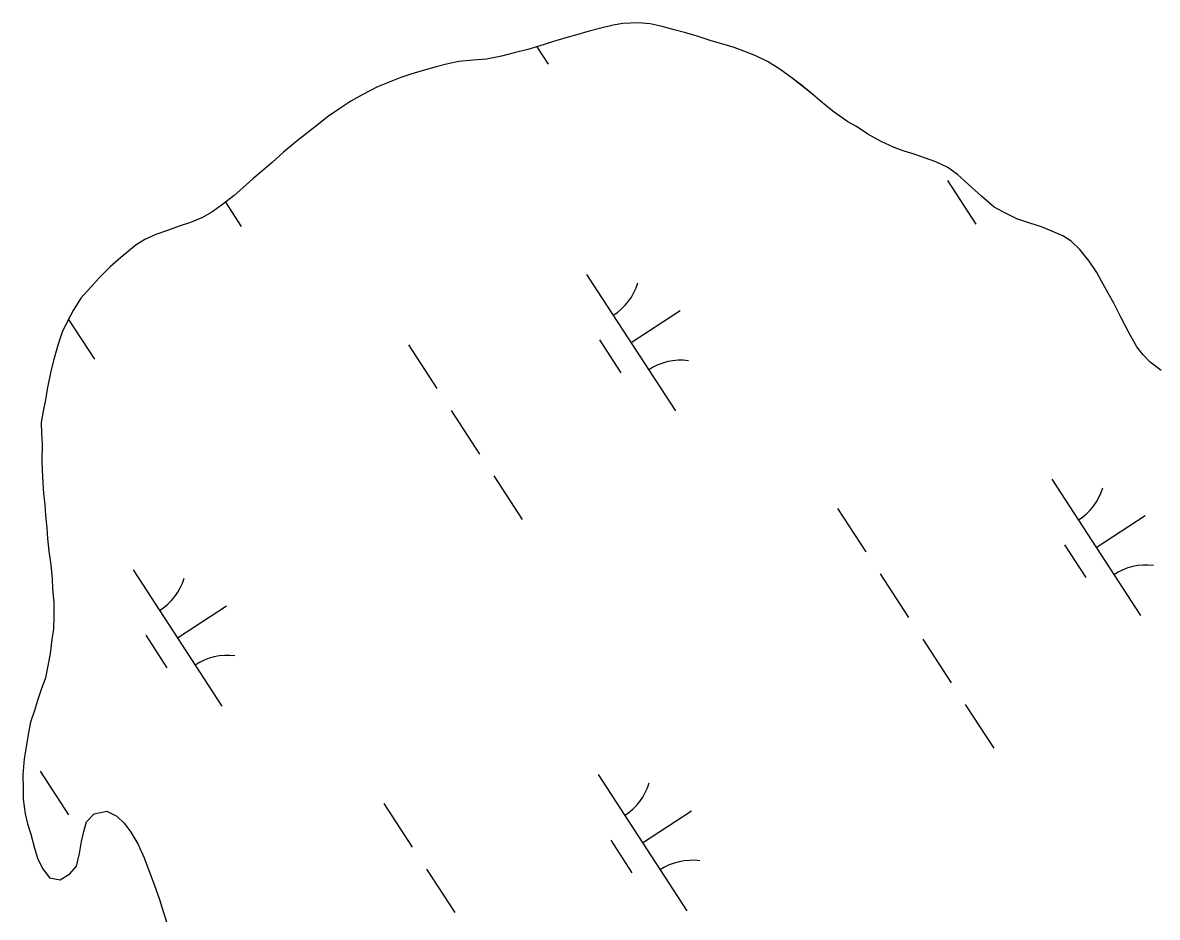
# Model space of a CAD drawing. Extents: x 3953924 to 3974542, y 193747 to 216192.
# Drawn here: x 3966709.7 to 3967058.4, y 206533.3 to 206808.3 of the extents above; entities that cross this region are included whole.
import ezdxf

# ---------------------------------------------------------------- set-up
doc = ezdxf.new("R2010")
doc.units = 0
doc.layers.add('V-TOPO-SHOR', color=7, linetype='Continuous')
doc.layers.add('V-WETL-SWMP', color=7, linetype='Continuous')

msp = doc.modelspace()

# ---------------------------------------------------------------- linework, layer by layer
at = {"layer": 'V-TOPO-SHOR'}
for points in [[(3966894.18, 206808.09), (3966891.14, 206807.52), (3966887.41, 206806.61), (3966883.79, 206805.7), (3966879.58, 206804.44), (3966876.66, 206803.64), (3966872.81, 206802.49), (3966868.37, 206801.11), (3966864.99, 206800.08), (3966860.79, 206799.05), (3966856.81, 206798.02), (3966852.26, 206797.11), (3966848.18, 206796.78), (3966843.75, 206796.34), (3966839.9, 206795.54), (3966836.75, 206794.74), (3966832.77, 206793.6), (3966829.04, 206792.45), (3966825.89, 206791.42), (3966822.38, 206790.03), (3966818.76, 206788.54), (3966814.2, 206786.23), (3966810.57, 206784.15), (3966807.18, 206781.95), (3966803.67, 206779.52), (3966799.69, 206776.39), (3966796.42, 206773.84), (3966793.6, 206771.53), (3966789.86, 206768.51), (3966786.35, 206765.38), (3966783.65, 206762.95), (3966780.49, 206760.28), (3966777.33, 206757.5), (3966774.75, 206755.18), (3966771.12, 206752.4), (3966767.85, 206750.09), (3966764.81, 206748.35), (3966761.3, 206746.85), (3966757.8, 206745.71), (3966754.18, 206744.44), (3966750.67, 206743.18), (3966747.28, 206741.68), (3966744.59, 206740.06), (3966742.25, 206738.09), (3966739.91, 206736.12), (3966736.63, 206733.22), (3966733.23, 206729.86), (3966730.65, 206726.96), (3966727.61, 206723.59), (3966725.25, 206719.87), (3966723.61, 206716.73), (3966721.84, 206713.13), (3966720.66, 206709.52), (3966719.23, 206704.51), (3966718.28, 206700.67), (3966717.2, 206695.66), (3966716.72, 206692.4), (3966716, 206688.91), (3966715.4, 206685.41), (3966715.5, 206682.03), (3966715.72, 206678.76), (3966715.58, 206673.75), (3966715.68, 206670.72), (3966715.89, 206666.87), (3966716.11, 206663.61)], [(3967022.81, 206745.53), (3967019.2, 206746.72), (3967015.24, 206748.02), (3967011.06, 206750.02), (3967008.27, 206751.55), (3967004.32, 206754.95), (3967000.37, 206758.59), (3966997.01, 206761.63), (3966993.99, 206763.75), (3966990.27, 206765.52), (3966987.12, 206766.7), (3966983.63, 206767.88), (3966980.6, 206768.83), (3966977.46, 206769.9), (3966973.51, 206771.78), (3966969.44, 206774.02), (3966965.95, 206776.37), (3966963.28, 206777.78), (3966959.1, 206780.83), (3966956.08, 206783.18), (3966952.48, 206786.23), (3966949, 206789.05), (3966946.21, 206791.27), (3966942.37, 206793.97), (3966938.54, 206796.33), (3966935.05, 206798.09), (3966932.14, 206799.27), (3966928.3, 206800.69), (3966925.27, 206801.64), (3966921.31, 206802.71), (3966917.01, 206804.13), (3966913.05, 206805.32), (3966909.91, 206806.15), (3966906.18, 206807.1), (3966902.57, 206807.93), (3966898.96, 206808.3), (3966894.18, 206808.09)], [(3967059.55, 206701.39), (3967056.18, 206703.97), (3967053.97, 206706.2), (3967052.12, 206708.66), (3967049.69, 206712.87), (3967047.15, 206717.78), (3967044.96, 206722.1), (3967043.23, 206725.14), (3967041.26, 206728.88), (3967039.76, 206731.57), (3967037.45, 206734.96), (3967034.55, 206738.59), (3967031.88, 206741.17), (3967029.33, 206742.82), (3967025.95, 206744.23), (3967022.81, 206745.53)], [(3966716.11, 206663.61), (3966716.56, 206660.11), (3966716.77, 206656.84), (3966717.1, 206652.99), (3966717.32, 206649.72), (3966717.77, 206645.87), (3966718.33, 206641.68), (3966718.77, 206637.36), (3966718.88, 206634.33), (3966719.32, 206630.01), (3966719.3, 206625.7), (3966719.16, 206621.96), (3966718.68, 206618.71), (3966718.19, 206614.28), (3966717.35, 206610.08), (3966716.76, 206606.94), (3966715.45, 206603.33), (3966714.27, 206599.96), (3966713.32, 206596.93), (3966712.14, 206593.32), (3966711.42, 206589.48), (3966710.94, 206586.33), (3966710.22, 206582.02), (3966709.73, 206577.13), (3966709.82, 206572.69), (3966709.92, 206569.66), (3966710.48, 206565.11), (3966711.17, 206562.08), (3966712.2, 206558.93), (3966713.34, 206554.6), (3966714.37, 206551.22), (3966715.88, 206548.18), (3966717.96, 206545.49), (3966721.22, 206544.89), (3966724.26, 206546.74), (3966726.26, 206549.06), (3966727.21, 206552.9)], [(3966727.21, 206552.9), (3966727.81, 206556.63), (3966728.52, 206559.66), (3966729.36, 206562.69), (3966731.7, 206565.12), (3966735.55, 206565.92), (3966738.69, 206564.39), (3966741.01, 206562.16), (3966742.98, 206559.47), (3966745.06, 206555.96), (3966747.02, 206551.64), (3966748.4, 206548.02), (3966750.13, 206543.46), (3966751.74, 206538.79), (3966753, 206534.82), (3966753.92, 206531.9)]]:
    msp.add_lwpolyline(points, dxfattribs=at)
at = {"layer": 'V-WETL-SWMP'}
for p, q in [((3966887.41, 206806.61), (3966883.79, 206805.7)), ((3966891.14, 206807.52), (3966887.41, 206806.61)), ((3966894.18, 206808.09), (3966891.14, 206807.52)), ((3966898.96, 206808.3), (3966894.18, 206808.09)), ((3966902.57, 206807.93), (3966898.96, 206808.3)), ((3966906.18, 206807.1), (3966902.57, 206807.93)), ((3966909.91, 206806.15), (3966906.18, 206807.1)), ((3966913.05, 206805.32), (3966909.91, 206806.15)), ((3966876.66, 206803.63), (3966872.81, 206802.49)), ((3966879.58, 206804.44), (3966876.66, 206803.63)), ((3966883.79, 206805.7), (3966879.58, 206804.44)), ((3966917.01, 206804.13), (3966913.05, 206805.32)), ((3966921.31, 206802.71), (3966917.01, 206804.13)), ((3966925.27, 206801.64), (3966921.31, 206802.71)), ((3966860.79, 206799.05), (3966856.81, 206798.02)), ((3966864.99, 206800.08), (3966860.79, 206799.05)), ((3966868.37, 206801.11), (3966864.99, 206800.08)), ((3966867.73, 206800.92), (3966871.19, 206795.6)), ((3966872.81, 206802.49), (3966868.37, 206801.11)), ((3966928.3, 206800.69), (3966925.27, 206801.64)), ((3966932.14, 206799.27), (3966928.3, 206800.69)), ((3966935.05, 206798.09), (3966932.14, 206799.27)), ((3966839.9, 206795.54), (3966836.75, 206794.74)), ((3966843.75, 206796.34), (3966839.9, 206795.54)), ((3966848.18, 206796.78), (3966843.75, 206796.34)), ((3966852.26, 206797.11), (3966848.18, 206796.78)), ((3966856.81, 206798.02), (3966852.26, 206797.11)), ((3966938.54, 206796.33), (3966935.05, 206798.09)), ((3966942.37, 206793.98), (3966938.54, 206796.33)), ((3966829.04, 206792.45), (3966825.89, 206791.42)), ((3966832.77, 206793.6), (3966829.04, 206792.45)), ((3966836.75, 206794.74), (3966832.77, 206793.6)), ((3966946.21, 206791.27), (3966942.37, 206793.98)), ((3966822.38, 206790.04), (3966818.76, 206788.54)), ((3966825.89, 206791.42), (3966822.38, 206790.04)), ((3966948.99, 206789.04), (3966946.21, 206791.27)), ((3966952.48, 206786.23), (3966948.99, 206789.04)), ((3966814.2, 206786.23), (3966810.58, 206784.15)), ((3966818.76, 206788.54), (3966814.2, 206786.23)), ((3966956.08, 206783.18), (3966952.48, 206786.23)), ((3966807.18, 206781.95), (3966803.67, 206779.52)), ((3966810.58, 206784.15), (3966807.18, 206781.95)), ((3966959.1, 206780.83), (3966956.08, 206783.18)), ((3966803.67, 206779.52), (3966799.69, 206776.39)), ((3966963.28, 206777.78), (3966959.1, 206780.83)), ((3966799.69, 206776.39), (3966796.42, 206773.84)), ((3966965.95, 206776.37), (3966963.28, 206777.78)), ((3966969.44, 206774.02), (3966965.95, 206776.37)), ((3966793.6, 206771.53), (3966789.86, 206768.51)), ((3966796.42, 206773.84), (3966793.6, 206771.53)), ((3966973.51, 206771.78), (3966969.44, 206774.02)), ((3966977.46, 206769.9), (3966973.51, 206771.78)), ((3966789.86, 206768.51), (3966786.35, 206765.38)), ((3966980.6, 206768.83), (3966977.46, 206769.9)), ((3966983.63, 206767.88), (3966980.6, 206768.83)), ((3966987.12, 206766.7), (3966983.63, 206767.88)), ((3966786.35, 206765.38), (3966783.65, 206762.95)), ((3966990.27, 206765.52), (3966987.12, 206766.7)), ((3966993.99, 206763.75), (3966990.27, 206765.52)), ((3966783.65, 206762.95), (3966780.49, 206760.28)), ((3966997.01, 206761.64), (3966993.99, 206763.75)), ((3967000.37, 206758.59), (3966997.01, 206761.64)), ((3966777.33, 206757.5), (3966774.75, 206755.18)), ((3966780.49, 206760.28), (3966777.33, 206757.5)), ((3966993.86, 206759.76), (3967002.59, 206746.35)), ((3967004.32, 206754.95), (3967000.37, 206758.59)), ((3966774.75, 206755.18), (3966771.12, 206752.4)), ((3967008.27, 206751.55), (3967004.32, 206754.95)), ((3966771.12, 206752.4), (3966767.85, 206750.09)), ((3966772.02, 206753.09), (3966776.88, 206745.63)), ((3967011.06, 206750.02), (3967008.27, 206751.55)), ((3966761.3, 206746.86), (3966757.8, 206745.71)), ((3966764.81, 206748.35), (3966761.3, 206746.86)), ((3966767.85, 206750.09), (3966764.81, 206748.35)), ((3967015.24, 206748.02), (3967011.06, 206750.02)), ((3967019.2, 206746.72), (3967015.24, 206748.02)), ((3966754.18, 206744.44), (3966750.67, 206743.18)), ((3966757.8, 206745.71), (3966754.18, 206744.44)), ((3967022.81, 206745.53), (3967019.2, 206746.72)), ((3967025.95, 206744.23), (3967022.81, 206745.53)), ((3967029.33, 206742.82), (3967025.95, 206744.23)), ((3966744.59, 206740.06), (3966739.91, 206736.12)), ((3966747.28, 206741.68), (3966744.59, 206740.06)), ((3966750.67, 206743.18), (3966747.28, 206741.68)), ((3967031.88, 206741.17), (3967029.33, 206742.82)), ((3967034.55, 206738.59), (3967031.88, 206741.17)), ((3967037.45, 206734.96), (3967034.55, 206738.59)), ((3966736.63, 206733.22), (3966733.23, 206729.86)), ((3966739.91, 206736.12), (3966736.63, 206733.22)), ((3967039.76, 206731.57), (3967037.45, 206734.96)), ((3966733.23, 206729.86), (3966730.65, 206726.96)), ((3966883.02, 206730.92), (3966910.3, 206689.02)), ((3967041.26, 206728.88), (3967039.76, 206731.57)), ((3966730.65, 206726.96), (3966727.6, 206723.59)), ((3967043.23, 206725.14), (3967041.26, 206728.88)), ((3966727.6, 206723.59), (3966725.25, 206719.87)), ((3967044.96, 206722.1), (3967043.23, 206725.14)), ((3966725.25, 206719.87), (3966723.61, 206716.73)), ((3966896.66, 206709.97), (3966911.75, 206719.79)), ((3967047.15, 206717.78), (3967044.96, 206722.1)), ((3966723.61, 206716.73), (3966721.84, 206713.13)), ((3966723.81, 206717.12), (3966731.79, 206704.85)), ((3967049.69, 206712.87), (3967047.15, 206717.78)), ((3966721.84, 206713.13), (3966720.66, 206709.52)), ((3967052.12, 206708.66), (3967049.69, 206712.87)), ((3966720.66, 206709.52), (3966719.23, 206704.51)), ((3966828.27, 206709.24), (3966837, 206695.83)), ((3966886.92, 206710.79), (3966893.47, 206700.73)), ((3967053.97, 206706.2), (3967052.12, 206708.66)), ((3967056.18, 206703.97), (3967053.97, 206706.2)), ((3966719.23, 206704.51), (3966718.28, 206700.67)), ((3967059.54, 206701.39), (3967056.18, 206703.97)), ((3966718.28, 206700.67), (3966717.2, 206695.66)), ((3966717.2, 206695.66), (3966716.72, 206692.4)), ((3966716.72, 206692.4), (3966716, 206688.9)), ((3966716, 206688.9), (3966715.4, 206685.41)), ((3966841.36, 206689.13), (3966850.09, 206675.72)), ((3966715.4, 206685.41), (3966715.5, 206682.03)), ((3966715.5, 206682.03), (3966715.72, 206678.76)), ((3966715.72, 206678.76), (3966715.58, 206673.75)), ((3966715.58, 206673.75), (3966715.68, 206670.72)), ((3966715.68, 206670.72), (3966715.89, 206666.87)), ((3966715.89, 206666.87), (3966716.11, 206663.6)), ((3966854.45, 206669.01), (3966863.18, 206655.6)), ((3967025.91, 206667.96), (3967053.19, 206626.06)), ((3966716.11, 206663.6), (3966716.56, 206660.1)), ((3966716.56, 206660.1), (3966716.77, 206656.84)), ((3966716.77, 206656.84), (3966717.1, 206652.99)), ((3966960.09, 206659.03), (3966968.82, 206645.62)), ((3967039.55, 206647.01), (3967054.64, 206656.83)), ((3966717.1, 206652.99), (3966717.32, 206649.72)), ((3966717.32, 206649.72), (3966717.77, 206645.87)), ((3966717.77, 206645.87), (3966718.33, 206641.67)), ((3967029.81, 206647.83), (3967036.36, 206637.77)), ((3966718.33, 206641.67), (3966718.77, 206637.36)), ((3966743.62, 206640.17), (3966770.9, 206598.27)), ((3966973.19, 206638.91), (3966981.92, 206625.5)), ((3966718.77, 206637.36), (3966718.88, 206634.33)), ((3966718.88, 206634.33), (3966719.32, 206630.01)), ((3966719.32, 206630.01), (3966719.3, 206625.7)), ((3966757.26, 206619.22), (3966772.34, 206629.04)), ((3966719.3, 206625.7), (3966719.16, 206621.97)), ((3966719.16, 206621.97), (3966718.68, 206618.7)), ((3966718.68, 206618.7), (3966718.19, 206614.28)), ((3966747.52, 206620.04), (3966754.06, 206609.99)), ((3966986.28, 206618.8), (3966995.01, 206605.39)), ((3966718.19, 206614.28), (3966717.35, 206610.08)), ((3966717.35, 206610.08), (3966716.75, 206606.94)), ((3966716.75, 206606.94), (3966715.45, 206603.33)), ((3966715.45, 206603.33), (3966714.27, 206599.96)), ((3966713.32, 206596.93), (3966712.14, 206593.32)), ((3966714.27, 206599.96), (3966713.32, 206596.93)), ((3966999.37, 206598.69), (3967008.1, 206585.28)), ((3966712.14, 206593.32), (3966711.42, 206589.48)), ((3966711.42, 206589.48), (3966710.94, 206586.33)), ((3966710.94, 206586.33), (3966710.22, 206582.02)), ((3966710.22, 206582.02), (3966709.73, 206577.13)), ((3966709.73, 206577.13), (3966709.82, 206572.7)), ((3966715.05, 206578.27), (3966723.78, 206564.86)), ((3966886.51, 206577.22), (3966913.79, 206535.31)), ((3966709.82, 206572.7), (3966709.92, 206569.66)), ((3966709.92, 206569.66), (3966710.48, 206565.11)), ((3966731.7, 206565.12), (3966735.55, 206565.92)), ((3966735.55, 206565.92), (3966738.69, 206564.39)), ((3966820.69, 206568.28), (3966829.42, 206554.87)), ((3966900.15, 206556.26), (3966915.23, 206566.08)), ((3966710.48, 206565.11), (3966711.17, 206562.08)), ((3966711.17, 206562.08), (3966712.2, 206558.93)), ((3966728.52, 206559.66), (3966729.36, 206562.69)), ((3966729.36, 206562.69), (3966731.7, 206565.12)), ((3966738.69, 206564.39), (3966741.01, 206562.16)), ((3966741.01, 206562.16), (3966742.98, 206559.47)), ((3966712.2, 206558.93), (3966713.34, 206554.61)), ((3966727.81, 206556.63), (3966728.52, 206559.66)), ((3966742.98, 206559.47), (3966745.06, 206555.96)), ((3966727.21, 206552.9), (3966727.81, 206556.63)), ((3966745.06, 206555.96), (3966747.02, 206551.64)), ((3966890.41, 206557.08), (3966896.95, 206547.03)), ((3966713.34, 206554.61), (3966714.37, 206551.22)), ((3966726.26, 206549.06), (3966727.21, 206552.9)), ((3966747.02, 206551.64), (3966748.4, 206548.02)), ((3966714.37, 206551.22), (3966715.87, 206548.18)), ((3966715.87, 206548.18), (3966717.96, 206545.49)), ((3966724.26, 206546.74), (3966726.26, 206549.06)), ((3966748.4, 206548.02), (3966750.13, 206543.46)), ((3966833.78, 206548.17), (3966842.51, 206534.76)), ((3966717.96, 206545.49), (3966721.22, 206544.89)), ((3966721.22, 206544.89), (3966724.26, 206546.74)), ((3966750.13, 206543.46), (3966751.74, 206538.79)), ((3966751.74, 206538.79), (3966753, 206534.82)), ((3966753, 206534.82), (3966753.92, 206531.9))]:
    msp.add_line(p, q, dxfattribs=at)
for centre, start, end in [((3966881.79, 206733.25), 302.2901, 343.8338), ((3966911.93, 206686.95), 82.2901, 123.8337), ((3967024.68, 206670.29), 302.2901, 343.8338), ((3967054.82, 206623.99), 82.2901, 123.8337), ((3966742.39, 206642.5), 302.2901, 343.8338), ((3966772.53, 206596.2), 82.2901, 123.8337), ((3966885.28, 206579.54), 302.2901, 343.8338), ((3966915.42, 206533.24), 82.2901, 123.8337)]:
    msp.add_arc(centre, 17.62, start, end, dxfattribs=at)

doc.saveas('drawing.dxf')
